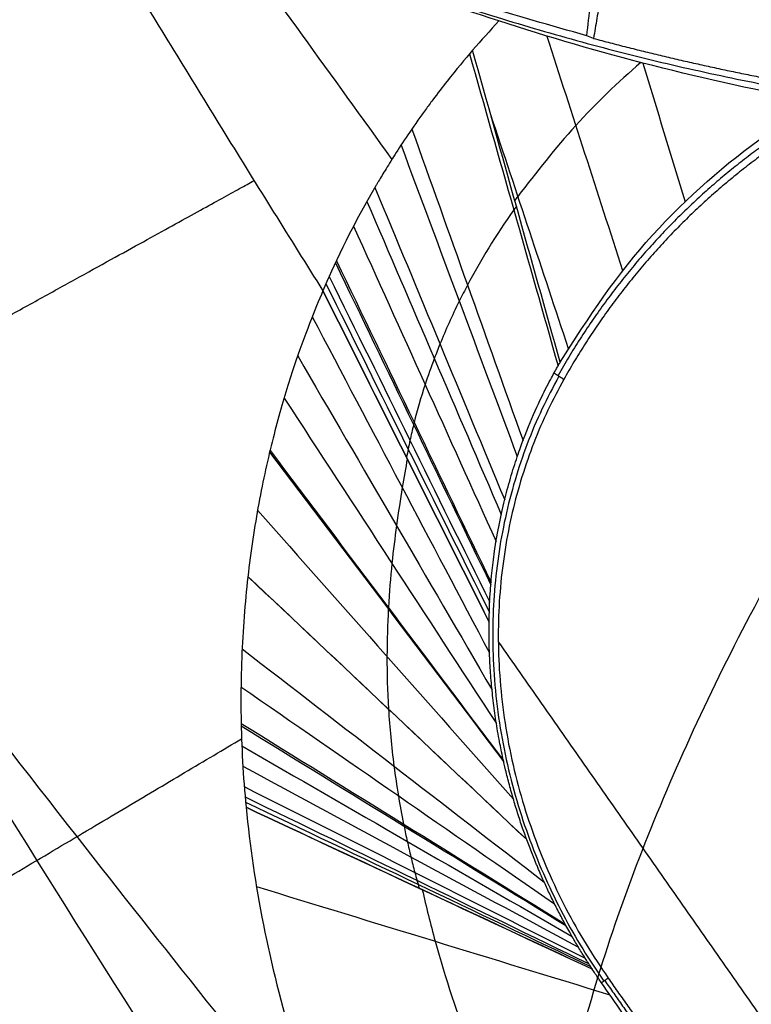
# Model space of a CAD drawing. Header units: millimetres. Extents: x -1437 to 1444, y -1373 to 1332.
# Tile 586 of 656: x 763.48 to 765.08, y -357.15 to -355.01. Entities that reach past the tile are written whole.
import ezdxf

# ---------------------------------------------------------------- set-up
doc = ezdxf.new("R2010")
doc.units = ezdxf.units.MM
doc.layers.add('Default', color=7, linetype='Continuous', true_color=0x000000)

msp = doc.modelspace()

# ---------------------------------------------------------------- linework, layer by layer
at = {"layer": 'Default'}
for points, knots in [([(131.752, -2.2181, 715.1901), (131.7517, -2.2179, 712.0217), (132.022, -2.4151, 705.5161), (133.7001, -3.6393, 692.809), (137.9963, -6.7731, 677.4505), (146.2519, -12.795, 660.6265), (157.2968, -20.8511, 645.2932), (170.8561, -30.7408, 631.3411), (186.7039, -42.2991, 618.6587), (204.6323, -55.3743, 607.16), (224.4336, -69.8145, 596.7784), (245.9043, -85.4713, 587.4554), (268.8334, -102.1906, 579.1409), (293.0115, -119.8194, 571.7862), (318.223, -138.2002, 565.3459), (344.2554, -157.178, 559.7729), (380.2611, -183.4241, 553.3558), (425.9847, -216.7486, 547.3695), (480.2545, -256.2915, 543.0033), (547.968, -305.6125, 540.405), (611.7843, -352.0651, 541.6878), (671.4556, -395.4545, 546.8357), (711.441, -424.5039, 552.0964), (748.0276, -451.0545, 558.6851), (781.0755, -475.0028, 566.4056), (810.4529, -496.251, 575.0611), (832.4925, -512.151, 583.1547), (848.1427, -523.4096, 590.0146), (861.3452, -532.8853, 596.5221), (875.5457, -543.036, 604.8247), (889.7822, -553.1371, 615.5394), (900.8053, -560.8785, 626.3938), (909.0506, -566.5833, 637.2926), (914.8769, -570.5206, 648.0768), (918.6306, -572.9537, 658.4703), (920.7605, -574.2222, 668.1608), (921.6155, -574.627, 675.6584), (921.9574, -574.7168, 681.2147), (922.1467, -574.705, 686.4964), (922.3051, -574.6423, 693.0818), (922.4649, -574.5966, 699.2137), (922.584, -574.5516, 703.5191), (922.7022, -574.5034, 707.2405), (922.837, -574.4411, 710.8036), (923.0873, -574.3032, 714.1149), (923.339, -574.1579, 716.2678), (923.7024, -573.9419, 717.9288), (924.2038, -573.643, 719.1767), (924.5986, -573.4137, 719.9309), (925.0383, -573.1705, 720.5929), (925.6036, -572.8815, 721.2798), (926.1822, -572.6278, 721.8002), (926.6846, -572.4919, 722.1163), (926.9332, -572.4692, 722.2286), (927.0059, -572.4973, 722.2396), (926.9497, -572.4578, 722.2391), (926.9727, -572.4738, 722.2408), (927.0327, -572.7886, 722.0763), (926.9872, -573.4904, 721.497), (926.803, -574.445, 720.267), (926.6141, -575.1865, 718.7411), (926.466, -575.7394, 717.0546), (926.3677, -576.1063, 715.1537), (926.2953, -576.3768, 711.6194), (926.2409, -576.5798, 705.6819), (926.1974, -576.7421, 695.5305), (926.1537, -576.9054, 669.6116), (926.1429, -576.9459, 619.8719), (926.1432, -576.9446, 575.4228), (926.1432, -576.9447, 548.6144)], [0, 0, 0, 0, 9.388442, 19.255122, 38.035744, 57.178432, 77.316807, 98.865398, 122.0388, 146.915987, 173.465741, 201.596645, 231.161304, 261.987256, 293.872014, 326.602232, 359.947794, 428.78614, 497.107436, 561.656634, 680.049679, 733.639593, 783.331634, 829.000453, 870.519221, 907.763266, 940.61609, 955.363367, 968.98038, 992.934084, 1013.030377, 1029.918731, 1044.236716, 1056.788376, 1067.8087, 1077.492049, 1086.225566, 1090.125842, 1094.026118, 1101.968394, 1109.91067, 1112.415568, 1114.920465, 1121.129792, 1123.174, 1125.218209, 1128.030751, 1129.176917, 1130.323084, 1131.30349, 1132.283896, 1133.855098, 1134.468084, 1134.964816, 1135.358592, 1135.705934, 1136.102035, 1136.607468, 1138.013638, 1139.970894, 1142.52016, 1144.044663, 1146.007876, 1149.328219, 1154.965424, 1163.98896, 1179.845509, 1232.782355, 1313.202701, 1313.202701, 1313.202701, 1313.202701]), ([(129.752, -4.2181, 715.1901), (129.7517, -4.2179, 712.0068), (130.0233, -4.416, 705.4696), (131.7099, -5.6463, 692.6978), (136.0282, -8.7964, 677.261), (144.3213, -14.8455, 660.3623), (155.4058, -22.9305, 644.9752), (169.0017, -32.8468, 630.9862), (184.8811, -44.4282, 618.2788), (202.8365, -57.523, 606.763), (222.6605, -71.9798, 596.3698), (244.1503, -87.6505, 587.0385), (267.0957, -104.3816, 578.7182), (291.2877, -122.0204, 571.3593), (316.5113, -140.41, 564.9159), (342.5542, -159.3954, 559.3406), (378.5725, -185.6505, 552.9213), (424.3092, -218.9845, 546.9333), (478.5923, -258.537, 542.5661), (546.3211, -307.8689, 539.9672), (610.1537, -354.3333, 541.2503), (669.8433, -397.736, 546.3997), (709.8429, -426.7955, 551.6622), (746.4448, -453.3571, 558.2537), (779.5098, -477.3177, 565.9781), (808.9067, -498.58, 574.6393), (830.9662, -514.4943, 582.7401), (846.6357, -525.7667, 589.6083), (859.8586, -535.2571, 596.1259), (874.088, -545.4284, 604.4449), (888.3658, -555.5588, 615.1901), (899.4341, -563.332, 626.088), (907.725, -569.0684, 637.0458), (913.5912, -573.0326, 647.9027), (917.3731, -575.484, 658.3742), (919.5183, -576.7616, 668.135), (920.3782, -577.1685, 675.6777), (920.7214, -577.2587, 681.2576), (920.9112, -577.2469, 686.5536), (921.0693, -577.1842, 693.1316), (921.2292, -577.1384, 699.2676), (921.3486, -577.0934, 703.5835), (921.4677, -577.0448, 707.3255), (921.6026, -576.9826, 710.9179), (921.8625, -576.8395, 714.3607), (922.1303, -576.6851, 716.6747), (922.5602, -576.4296, 718.6829), (923.2041, -576.0457, 720.2909), (923.7032, -575.7558, 721.2425), (924.2558, -575.4505, 722.0738), (924.9503, -575.0946, 722.9189), (925.6489, -574.7915, 723.5398), (926.1613, -574.6575, 723.8578), (926.3205, -574.6465, 723.9221), (925.9874, -574.682, 723.783), (925.1644, -574.0557, 723.8002), (925.1217, -573.7509, 723.9491), (925.1775, -574.0289, 723.8155), (925.1281, -574.9232, 723.0853), (924.8935, -576.1174, 721.5401), (924.6654, -577.0155, 719.6802), (924.4921, -577.6617, 717.716), (924.3734, -578.1051, 715.3978), (924.301, -578.3754, 711.7364), (924.2455, -578.5828, 705.7337), (924.2021, -578.7447, 695.5537), (924.1583, -578.9083, 669.6147), (924.1475, -578.9487, 619.8727), (924.1478, -578.9474, 575.4227), (924.1478, -578.9474, 548.6144)], [0, 0, 0, 0, 9.388442, 19.255122, 38.035744, 57.178432, 77.316807, 98.865398, 122.0388, 146.915987, 173.465741, 201.596645, 231.161304, 261.987256, 293.872014, 326.602232, 359.947794, 428.78614, 497.107436, 561.656634, 680.049679, 733.639593, 783.331634, 829.000453, 870.519221, 907.763266, 940.61609, 955.363367, 968.98038, 992.934084, 1013.030377, 1029.918731, 1044.236716, 1056.788376, 1067.8087, 1077.492049, 1086.225566, 1090.125842, 1094.026118, 1101.968394, 1109.91067, 1112.415568, 1114.920465, 1121.129792, 1123.174, 1125.218209, 1128.030751, 1129.176917, 1130.323084, 1131.30349, 1132.283896, 1133.855098, 1134.468084, 1134.964816, 1135.358592, 1135.705934, 1136.102035, 1136.607468, 1138.013638, 1139.970894, 1142.52016, 1144.044663, 1146.007876, 1149.328219, 1154.965424, 1163.98896, 1179.845509, 1232.782355, 1313.202701, 1313.202701, 1313.202701, 1313.202701]), ([(133.752, -4.2181, 715.1901), (133.7517, -4.2179, 712.1168), (134.0138, -4.4091, 705.8137), (135.638, -5.5939, 693.5195), (139.7923, -8.6243, 678.6619), (147.8085, -14.4715, 662.3156), (158.6007, -22.3433, 647.3255), (171.9266, -32.0628, 633.6089), (187.5714, -43.4731, 621.0861), (205.328, -56.4229, 609.696), (224.9847, -70.7577, 599.3894), (246.3335, -86.3257, 590.1187), (269.1593, -102.9696, 581.8413), (293.2489, -120.5338, 574.5133), (318.3839, -138.859, 568.0923), (344.3495, -157.7881, 562.5335), (380.2757, -183.9761, 556.1305), (425.9165, -217.2403, 550.1547), (480.1043, -256.7235, 545.795), (547.7237, -305.9759, 543.2003), (611.4403, -352.356, 544.4815), (671.0023, -395.6659, 549.6202), (710.9041, -424.6545, 554.87), (747.4012, -451.1402, 561.4427), (780.351, -475.0174, 569.1407), (809.6179, -496.1856, 577.764), (831.5461, -512.0053, 585.8176), (847.0905, -523.1877, 592.6314), (860.181, -532.5831, 599.0839), (874.2246, -542.6215, 607.2968), (888.235, -552.5621, 617.8452), (899.0104, -560.1294, 628.4613), (907.0061, -565.6613, 639.0367), (912.6129, -569.45, 649.4206), (916.2104, -571.7818, 659.3836), (918.2554, -573, 668.6828), (919.0829, -573.392, 675.9253), (919.4166, -573.4799, 681.3443), (919.603, -573.4685, 686.5379), (919.7621, -573.4057, 693.143), (919.9216, -573.36, 699.2672), (920.041, -573.315, 703.5795), (920.1596, -573.2666, 707.3121), (920.2945, -573.2043, 710.8919), (920.5506, -573.0632, 714.2845), (920.8126, -572.9121, 716.5396), (921.2181, -572.6711, 718.4226), (921.8152, -572.3151, 719.9137), (922.2928, -572.0379, 720.826), (922.8368, -571.7361, 721.6487), (923.573, -571.3626, 722.5387), (924.3585, -571.0072, 723.2678), (925.3236, -570.7359, 723.8872), (926.0718, -570.6464, 724.2501), (927.2145, -570.729, 724.6187), (928.6632, -571.8331, 724.5888), (929.0394, -572.8784, 724.1758), (929.1956, -573.9405, 723.5651), (929.092, -575.0302, 722.613), (928.8635, -576.2355, 721.0449), (928.6454, -577.08, 719.2847), (928.483, -577.6889, 717.4337), (928.373, -578.0992, 715.2942), (928.3006, -578.3698, 711.6865), (928.2455, -578.5752, 705.7117), (928.2021, -578.7373, 695.5438), (928.1583, -578.9008, 669.6134), (928.1475, -578.9413, 619.8724), (928.1478, -578.94, 575.4227), (928.1478, -578.94, 548.6144)], [0, 0, 0, 0, 9.388442, 19.255122, 38.035744, 57.178432, 77.316807, 98.865398, 122.0388, 146.915987, 173.465741, 201.596645, 231.161304, 261.987256, 293.872014, 326.602232, 359.947794, 428.78614, 497.107436, 561.656634, 680.049679, 733.639593, 783.331634, 829.000453, 870.519221, 907.763266, 940.61609, 955.363367, 968.98038, 992.934084, 1013.030377, 1029.918731, 1044.236716, 1056.788376, 1067.8087, 1077.492049, 1086.225566, 1090.125842, 1094.026118, 1101.968394, 1109.91067, 1112.415568, 1114.920465, 1121.129792, 1123.174, 1125.218209, 1128.030751, 1129.176917, 1130.323084, 1131.30349, 1132.283896, 1133.855098, 1134.468084, 1134.964816, 1135.358592, 1135.705934, 1136.102035, 1136.607468, 1138.013638, 1139.970894, 1142.52016, 1144.044663, 1146.007876, 1149.328219, 1154.965424, 1163.98896, 1179.845509, 1232.782355, 1313.202701, 1313.202701, 1313.202701, 1313.202701]), ([(131.752, -6.2181, 715.1901), (131.7517, -6.2179, 712.1019), (132.0151, -6.4101, 705.7671), (133.6477, -7.601, 693.4084), (137.8242, -10.6476, 678.4724), (145.8779, -16.5221, 662.0513), (156.7096, -24.4228, 647.0075), (170.0721, -34.1689, 633.254), (185.7487, -45.6024, 620.7062), (203.5322, -58.5719, 609.2991), (223.2116, -72.9232, 598.9807), (244.5796, -88.5051, 589.7018), (267.4216, -105.1609, 581.4186), (291.5251, -122.7353, 574.0863), (316.6722, -141.0692, 567.6624), (342.6483, -160.006, 562.1013), (378.5871, -186.2032, 555.696), (424.2411, -219.477, 549.7186), (478.4421, -258.9698, 545.3579), (546.0767, -308.2333, 542.7625), (609.8097, -354.6254, 544.044), (669.39, -397.9486, 549.1842), (709.306, -426.9475, 554.4358), (745.8184, -453.4443, 561.0113), (778.7853, -477.3338, 568.7132), (808.0717, -498.5162, 577.3422), (830.0199, -514.3503, 585.403), (845.5835, -525.5465, 592.2251), (858.6945, -534.9566, 598.6877), (872.7668, -545.0156, 606.917), (886.8186, -554.9855, 617.4959), (897.6393, -562.5847, 628.1555), (905.6804, -568.1481, 638.7898), (911.3271, -571.9638, 649.2466), (914.9529, -574.3139, 659.2875), (917.0132, -575.5411, 668.657), (917.8455, -575.9354, 675.9447), (918.1806, -576.0236, 681.3872), (918.3675, -576.0121, 686.5951), (918.5263, -575.9494, 693.1928), (918.686, -575.9037, 699.3212), (918.8056, -575.8586, 703.644), (918.9252, -575.8097, 707.3971), (919.0601, -575.7477, 711.0063), (919.3258, -575.6013, 714.5302), (919.6039, -575.441, 716.9465), (920.0759, -575.1606, 719.1768), (920.8154, -574.7197, 721.0279), (921.3974, -574.3818, 722.1377), (922.0543, -574.0179, 723.1295), (922.9197, -573.5775, 724.1778), (923.8253, -573.1727, 725.0074), (924.8003, -572.9033, 725.6287), (925.4591, -572.8255, 725.9437), (926.196, -572.9154, 726.162), (926.8779, -573.4327, 726.1499), (927.1884, -574.1573, 725.8841), (927.3403, -575.1826, 725.3043), (927.2328, -576.4648, 724.2013), (926.9541, -577.9096, 722.318), (926.6967, -578.9108, 720.2239), (926.5091, -579.613, 718.0951), (926.3786, -580.0999, 715.5383), (926.3063, -580.3702, 711.8035), (926.2501, -580.5801, 705.7635), (926.2068, -580.7417, 695.567), (926.1629, -580.9055, 669.6165), (926.1521, -580.9459, 619.8731), (926.1525, -580.9446, 575.4226), (926.1524, -580.9446, 548.6144)], [0, 0, 0, 0, 9.388442, 19.255122, 38.035744, 57.178432, 77.316807, 98.865398, 122.0388, 146.915987, 173.465741, 201.596645, 231.161304, 261.987256, 293.872014, 326.602232, 359.947794, 428.78614, 497.107436, 561.656634, 680.049679, 733.639593, 783.331634, 829.000453, 870.519221, 907.763266, 940.61609, 955.363367, 968.98038, 992.934084, 1013.030377, 1029.918731, 1044.236716, 1056.788376, 1067.8087, 1077.492049, 1086.225566, 1090.125842, 1094.026118, 1101.968394, 1109.91067, 1112.415568, 1114.920465, 1121.129792, 1123.174, 1125.218209, 1128.030751, 1129.176917, 1130.323084, 1131.30349, 1132.283896, 1133.855098, 1134.468084, 1134.964816, 1135.358592, 1135.705934, 1136.102035, 1136.607468, 1138.013638, 1139.970894, 1142.52016, 1144.044663, 1146.007876, 1149.328219, 1154.965424, 1163.98896, 1179.845509, 1232.782355, 1313.202701, 1313.202701, 1313.202701, 1313.202701]), ([(668.0384, -210.3262, 12.4245), (678.1679, -203.2335, 12.4245), (688.6385, -196.6586, 11.9262), (704.8616, -187.5807, 10.4373), (710.3556, -184.6857, 9.8176), (718.7277, -180.5419, 8.7048), (721.5403, -179.1938, 8.3033), (725.7922, -177.2217, 7.6557), (727.9264, -176.2482, 7.3205), (730.4309, -175.1344, 6.9096), (731.6868, -174.5831, 6.6992), (732.3156, -174.3088, 6.5928), (732.5853, -174.1915, 6.5469), (732.7652, -174.1134, 6.5163), (732.8567, -174.0737, 6.5007), (744.2612, -169.1313, 4.551), (755.7562, -164.8173, 2.1802), (773.2892, -159.2635, -2.0008), (779.182, -157.5651, -3.4985), (788.0974, -155.2518, -5.8958), (791.0819, -154.5198, -6.7201), (795.578, -153.481, -7.9934), (797.831, -152.9763, -8.6393), (800.4681, -152.4137, -9.4089), (801.6002, -152.1781, -9.7421), (802.3553, -152.0223, -9.965), (802.7346, -151.9448, -10.0773), (809.1342, -150.6471, -11.9772), (815.2082, -149.5872, -13.862), (824.3996, -148.2455, -16.8272), (827.4768, -147.8395, -17.8386), (832.1132, -147.2934, -19.389), (834.4365, -147.036, -20.1726), (837.1562, -146.7633, -21.1011), (838.5183, -146.6339, -21.569), (839.1999, -146.5709, -21.8038), (839.5409, -146.5398, -21.9214), (839.6871, -146.5266, -21.9718), (839.7845, -146.5178, -22.0055), (839.8317, -146.5136, -22.0218), (846.3113, -145.9319, -24.2603), (852.7585, -145.5384, -26.5585), (862.4598, -145.2293, -30.1115), (865.6987, -145.1731, -31.3134), (870.5652, -145.1598, -33.1414), (873.0004, -145.1709, -34.0616), (875.8452, -145.2151, -35.1459), (877.2686, -145.245, -35.6906), (877.9805, -145.2619, -35.9636), (878.3365, -145.2708, -36.1003), (878.4891, -145.2747, -36.1589), (878.5908, -145.2774, -36.198), (878.6398, -145.2787, -36.2168), (892.1959, -145.6377, -41.4263), (905.6845, -146.7692, -46.8195), (925.9185, -149.6605, -55.1118), (932.6634, -150.8232, -57.9094), (942.7831, -152.8691, -62.1406), (946.1568, -153.6013, -63.5568), (951.2182, -154.7754, -65.6877), (953.7491, -155.3814, -66.7547), (956.7022, -156.1216, -68.0021), (958.1789, -156.5, -68.6263), (958.9173, -156.6913, -68.9385), (959.2337, -156.7737, -69.0723), (959.4447, -156.8288, -69.1616), (959.5486, -156.8559, -69.2055), (973.3659, -160.4744, -75.0503), (986.8785, -164.8371, -80.8057), (1001.8557, -170.6111, -87.1356), (1003.7243, -171.3464, -87.9245), (1005.589, -172.0969, -88.7107), (1005.8997, -172.2223, -88.8416), (1006.0089, -172.2664, -88.8877), (1006.226, -172.3542, -88.9791), (1006.7684, -172.5738, -89.2077), (1008.1777, -173.1479, -89.8012), (1012.9385, -175.1153, -91.8031), (1020.6789, -178.4667, -95.0404), (1027.4876, -181.6323, -97.8576), (1032.5669, -184.076, -99.9455), (1035.0997, -185.3153, -100.9832), (1038.0427, -186.7914, -102.1825), (1039.5112, -187.537, -102.7792), (1040.2447, -187.9117, -103.0768), (1040.6113, -188.0995, -103.2254), (1040.7945, -188.1935, -103.2997), (1040.873, -188.2339, -103.3315), (1040.9254, -188.2608, -103.3527), (1040.9531, -188.275, -103.3639), (1047.2864, -191.5299, -105.9299), (1053.5807, -194.9723, -108.4453), (1062.9996, -200.4348, -112.1345), (1066.1356, -202.3055, -113.3504), (1070.8341, -205.1867, -115.151), (1073.1821, -206.646, -116.0455), (1075.919, -208.3814, -117.0784), (1077.2868, -209.2573, -117.5921), (1077.9706, -209.6973, -117.8482), (1078.3125, -209.9179, -117.9761), (1078.4834, -210.0283, -118.04), (1078.5567, -210.0756, -118.0674), (1078.6055, -210.1072, -118.0857), (1078.6314, -210.1239, -118.0953), (1084.5257, -213.9354, -120.2978), (1090.344, -217.8822, -122.4158), (1098.9916, -224.0275, -125.4684), (1103.2954, -227.1563, -126.9636), (1108.2815, -230.905, -128.6512), (1110.7658, -232.8039, -129.4804), (1112.0058, -233.7595, -129.8914), (1112.5367, -234.1703, -130.0667), (1112.8906, -234.4445, -130.1835), (1113.0685, -234.5826, -130.2421), (1124.4928, -243.4591, -134.0012), (1135.495, -252.7494, -137.3314), (1151.623, -267.502, -141.6971), (1156.9364, -272.5557, -143.0474), (1164.8116, -280.3391, -144.906), (1168.7255, -284.2815, -145.7936), (1173.25, -288.9693, -146.7541), (1175.5018, -291.3353, -147.2153), (1176.625, -292.5238, -147.4412), (1177.1059, -293.0344, -147.5369), (1177.4263, -293.375, -147.6005), (1177.5883, -293.5474, -147.6326), (1198.0036, -315.2991, -151.6587), (1216.8323, -338.5159, -153.7301), (1234.1646, -363.269, -153.7301)], [0, 0, 0, 0, 36.313631, 36.313631, 54.470446, 54.470446, 63.548854, 63.548854, 68.088058, 70.35766, 71.492461, 72.059861, 72.343561, 72.343561, 72.627262, 72.627262, 108.940892, 108.940892, 127.097708, 127.097708, 136.176115, 136.176115, 140.715319, 142.984921, 144.119722, 144.119722, 145.254523, 145.254523, 163.411339, 163.411339, 172.489746, 172.489746, 177.02895, 179.298552, 180.433353, 181.000753, 181.284454, 181.426304, 181.426304, 181.568154, 181.568154, 199.724969, 199.724969, 208.803377, 208.803377, 213.342581, 215.612183, 216.746984, 217.314384, 217.598084, 217.739935, 217.739935, 217.881785, 217.881785, 254.195415, 254.195415, 272.352231, 272.352231, 281.430639, 281.430639, 285.969842, 288.239444, 289.374245, 289.941646, 290.225346, 290.225346, 290.509046, 290.509046, 326.822677, 326.822677, 331.361881, 331.929281, 331.929281, 332.212982, 332.212982, 332.496682, 333.631483, 335.901085, 344.979492, 354.0579, 354.0579, 358.597104, 360.866706, 362.001507, 362.568907, 362.852608, 362.994458, 363.065383, 363.065383, 363.136308, 363.136308, 381.293123, 381.293123, 390.371531, 390.371531, 394.910735, 397.180337, 398.315138, 398.882538, 399.166238, 399.308088, 399.379014, 399.379014, 399.449939, 399.449939, 417.606754, 417.606754, 426.685162, 431.224365, 433.493967, 434.628768, 435.196169, 435.196169, 435.763569, 435.763569, 472.0772, 472.0772, 490.234016, 490.234016, 499.312423, 503.851627, 506.121229, 507.25603, 507.82343, 507.82343, 508.390831, 508.390831, 581.018092, 581.018092, 581.018092, 581.018092]), ([(668.7175, -211.296, 12.0091), (678.3744, -204.5342, 12.0091), (688.3599, -198.2367, 11.5498), (703.7858, -189.519, 10.1939), (709.0024, -186.7344, 9.6308), (716.9337, -182.7435, 8.6221), (720.926, -180.7945, 8.0768), (725.6291, -178.6028, 7.3694), (727.9918, -177.5276, 6.998), (729.176, -176.9952, 6.8079), (729.7687, -176.7303, 6.7117), (730.0653, -176.5981, 6.6634), (730.1924, -176.5416, 6.6426), (730.2772, -176.5039, 6.6287), (730.3182, -176.4857, 6.622), (741.5579, -171.4929, 4.7799), (752.9241, -167.1109, 2.5065), (770.1882, -161.4534, -1.495), (775.9788, -159.7201, -2.9275), (784.7142, -157.3519, -5.216), (787.6342, -156.6012, -6.0022), (792.0262, -155.5333, -7.2154), (794.2252, -155.014, -7.8305), (796.7957, -154.4337, -8.5628), (798.0822, -154.1499, -8.9326), (798.7258, -154.0096, -9.1184), (799.0477, -153.9399, -9.2115), (799.1856, -153.9101, -9.2514), (799.2776, -153.8902, -9.2781), (799.3217, -153.8807, -9.2909), (811.6421, -151.2273, -12.8632), (824.0288, -149.2749, -16.8014), (842.7574, -147.3984, -23.1819), (849.0253, -146.9481, -25.3869), (858.463, -146.5364, -28.7975), (861.615, -146.4431, -29.9516), (866.3517, -146.3694, -31.707), (868.7222, -146.349, -32.5907), (871.4917, -146.3541, -33.6319), (872.8774, -146.3639, -34.1551), (873.5705, -146.3707, -34.4173), (873.9171, -146.3745, -34.5485), (874.0656, -146.3762, -34.6048), (874.1647, -146.3774, -34.6423), (874.2118, -146.3779, -34.6602), (887.5455, -146.5419, -39.7144), (900.8066, -147.4748, -44.9672), (920.671, -150.0259, -53.039), (927.2881, -151.0682, -55.7619), (937.2081, -152.9186, -59.8798), (940.5139, -153.5833, -61.2581), (945.4714, -154.6519, -63.3321), (947.9498, -155.204, -64.3708), (950.8409, -155.8796, -65.5851), (952.2863, -156.2252, -66.1929), (953.009, -156.3999, -66.4969), (953.3703, -156.4878, -66.649), (953.5252, -156.5255, -66.7141), (953.6284, -156.5507, -66.7576), (953.6778, -156.5628, -66.7784), (967.5112, -159.9453, -72.6008), (981.038, -164.08, -78.3571), (1000.9917, -171.4004, -86.7839), (1007.5871, -174.0267, -89.5587), (1017.4034, -178.2406, -93.6546), (1020.6626, -179.691, -95.0089), (1025.5331, -181.9347, -97.0222), (1027.9637, -183.0735, -98.0242), (1030.7915, -184.4319, -99.185), (1032.2034, -185.1184, -99.7633), (1032.9089, -185.4636, -100.0519), (1033.2112, -185.6119, -100.1755), (1033.4127, -185.7108, -100.2578), (1033.5117, -185.7595, -100.2983), (1046.7257, -192.263, -105.6974), (1059.49, -199.3845, -110.7727), (1078.174, -211.0281, -117.8596), (1084.3249, -215.0696, -120.1345), (1093.4421, -221.3678, -123.4054), (1096.463, -223.5064, -124.4722), (1100.9678, -226.7729, -126.0359), (1103.2135, -228.4207, -126.8087), (1105.4495, -230.0903, -127.5676), (1106.938, -231.2083, -128.0704), (1107.6795, -231.7684, -128.3197), (1120.3227, -241.374, -132.5499), (1131.8439, -250.9477, -136.0982), (1148.6023, -266.0772, -140.7133), (1154.1011, -271.2485, -142.134), (1162.2227, -279.1948, -144.0833), (1164.9088, -281.8751, -144.7027), (1168.9068, -285.9425, -145.5859), (1170.898, -287.988, -146.016), (1172.8776, -290.051, -146.4288), (1174.1947, -291.4303, -146.7001), (1174.8536, -292.1236, -146.8341), (1185.9782, -303.8841, -149.0689), (1196.0248, -315.3433, -150.6587), (1215.2981, -339.0231, -152.7816), (1224.5248, -351.2438, -153.3147), (1233.3462, -363.842, -153.3147)], [0, 0, 0, 0, 36.205898, 36.205898, 54.308847, 54.308847, 63.360322, 67.886059, 70.148928, 71.280362, 71.846079, 72.128938, 72.270367, 72.270367, 72.411796, 72.411796, 108.617695, 108.617695, 126.720644, 126.720644, 135.772118, 135.772118, 140.297856, 142.560724, 143.692159, 144.257876, 144.540734, 144.682164, 144.682164, 144.823593, 144.823593, 181.029491, 181.029491, 199.13244, 199.13244, 208.183915, 208.183915, 212.709652, 214.972521, 216.103955, 216.669672, 216.952531, 217.09396, 217.09396, 217.235389, 217.235389, 253.441287, 253.441287, 271.544237, 271.544237, 280.595711, 280.595711, 285.121448, 287.384317, 288.515751, 289.081469, 289.364327, 289.505756, 289.505756, 289.647186, 289.647186, 325.853084, 325.853084, 343.956033, 343.956033, 353.007508, 353.007508, 357.533245, 359.796113, 360.927548, 361.493265, 361.776124, 361.776124, 362.058982, 362.058982, 398.26488, 398.26488, 416.367829, 416.367829, 425.419304, 425.419304, 429.945041, 432.20791, 432.20791, 434.470779, 434.470779, 470.676677, 470.676677, 488.779626, 488.779626, 497.8311, 497.8311, 502.356838, 504.619706, 504.619706, 506.882575, 506.882575, 543.088473, 543.088473, 579.294371, 579.294371, 579.294371, 579.294371]), ([(668.0384, -210.3262, 12.4245), (680.2188, -227.7215, -4.5954), (717.4311, -280.8663, -51.4622), (803.0397, -403.128, -128.8702), (878.9976, -511.6072, -153.7301), (926.1478, -578.9446, -153.7301)], [2.41548, 2.41548, 2.41548, 2.41548, 70.396144, 198.636056, 404.995527, 404.995527, 404.995527, 404.995527]), ([(668.7175, -211.296, 12.0091), (680.7353, -228.4592, -4.7329), (717.7646, -281.3426, -51.2952), (803.1186, -403.2407, -128.4721), (879.0272, -511.6495, -153.3147), (926.1478, -578.9446, -153.3147)], [2.408267, 2.408267, 2.408267, 2.408267, 69.367076, 197.537893, 403.786179, 403.786179, 403.786179, 403.786179]), ([(758.9241, -346.3264, 20.2075), (758.9321, -346.3679, 20.2109), (758.9755, -346.5891, 20.2291), (759.0634, -346.99, 20.2626), (759.1998, -347.5293, 20.3088), (759.3539, -348.0726, 20.3562), (759.5277, -348.6293, 20.4057), (759.7264, -349.2144, 20.4586), (759.9576, -349.8445, 20.5166), (760.2297, -350.5342, 20.5812), (760.5513, -351.2936, 20.6537), (760.9297, -352.1285, 20.735), (761.3711, -353.0394, 20.8254), (761.8779, -354.0196, 20.9248), (762.4466, -355.0525, 21.0317), (763.0673, -356.1135, 21.144), (763.7193, -357.1657, 21.2577), (764.3899, -358.1914, 21.371), (764.8465, -358.8556, 21.4458), (765.0775, -359.1834, 21.4832)], [0, 0, 0, 0, 0.108432, 0.577428, 1.046855, 1.518807, 2.001869, 2.511483, 3.064341, 3.674743, 4.35318, 5.106417, 5.938272, 6.846286, 7.818166, 8.83086, 9.85721, 10.847205, 11.828004, 11.828004, 11.828004, 11.828004]), ([(757.8255, -346.5684, 18.3678), (757.8939, -346.7952, 18.3678), (758.0532, -347.2835, 18.3697), (758.3274, -348.0164, 18.3786), (758.6429, -348.7681, 18.3945), (758.979, -349.5018, 18.4162), (759.3343, -350.2213, 18.4432), (759.7067, -350.9283, 18.4754), (760.0946, -351.6234, 18.5125), (760.4968, -352.3072, 18.5544), (760.9142, -352.9837, 18.6012), (761.3542, -353.6651, 18.6539), (761.8315, -354.3744, 18.7142), (762.3657, -355.1367, 18.7852), (762.9615, -355.9511, 18.8684), (763.5721, -356.7493, 18.958), (763.9841, -357.2664, 19.0213), (764.175, -357.5016, 19.0512)], [3.329329, 3.329329, 3.329329, 3.329329, 3.960576, 4.704382, 5.441563, 6.177771, 6.913975, 7.65011, 8.386977, 9.123641, 9.860148, 10.60827, 11.397457, 12.264098, 13.23376, 14.253221, 15.118064, 15.118064, 15.118064, 15.118064]), ([(764.6613, -359.4749, 20.2277), (764.4079, -359.1556, 20.2018), (763.9061, -358.5069, 20.1513), (763.1664, -357.4992, 20.0799), (762.4444, -356.459, 20.0132), (761.7539, -355.4034, 19.9527), (761.1183, -354.3689, 19.9001), (760.549, -353.3807, 19.8559), (760.0507, -352.456, 19.8198), (759.621, -351.6027, 19.7911), (759.2539, -350.8212, 19.7687), (758.9412, -350.1065, 19.7514), (758.6741, -349.4488, 19.7382), (758.4429, -348.8337, 19.7283), (758.2393, -348.2439, 19.7211), (758.0574, -347.6634, 19.7161), (757.9069, -347.1252, 19.7135), (757.8213, -346.7778, 19.7129), (757.7862, -346.6254, 19.7129)], [0.130697, 0.130697, 0.130697, 0.130697, 1.20398, 2.287327, 3.410457, 4.518642, 5.582165, 6.5758, 7.486095, 8.310358, 9.052769, 9.720728, 10.325718, 10.883385, 11.411998, 11.928452, 12.442144, 12.840232, 12.840232, 12.840232, 12.840232]), ([(764.5277, -355.0122, 22.5333), (764.3235, -354.9474, 22.2102), (764.1353, -354.8747, 21.8837), (763.7925, -354.7239, 21.2275), (763.6445, -354.6488, 20.9104), (763.5184, -354.5797, 20.6041)], [0, 0, 0, 0, 0.91573, 0.91573, 1.831459, 1.831459, 1.831459, 1.831459]), ([(764.4702, -355.076, 22.3804), (764.4535, -355.0954, 22.3336), (764.4347, -355.118, 22.2787), (764.4045, -355.1563, 22.1837), (764.3942, -355.1699, 22.1499), (764.3782, -355.1912, 22.096), (764.3702, -355.2021, 22.0682), (764.362, -355.2133, 22.0392), (764.3566, -355.2209, 22.0196), (764.3543, -355.2242, 22.0112), (764.3259, -355.2645, 21.9066), (764.3068, -355.2939, 21.8267), (764.2846, -355.3293, 21.7282), (764.2783, -355.3397, 21.6989), (764.2702, -355.3532, 21.6603), (764.2665, -355.3594, 21.6424), (764.2627, -355.3657, 21.6239), (764.2613, -355.3683, 21.6164), (764.2603, -355.3699, 21.6116), (764.2603, -355.3699, 21.6117), (764.1991, -355.4746, 21.3039), (764.1661, -355.5488, 21.0304), (764.144, -355.6003, 20.7949)], [0, 0, 0, 0, 0.176786, 0.176786, 0.265179, 0.265179, 0.309375, 0.331474, 0.331474, 0.353572, 0.353572, 0.530358, 0.530358, 0.618751, 0.618751, 0.662947, 0.685046, 0.696095, 0.696095, 0.707144, 0.707144, 1.414288, 1.414288, 1.414288, 1.414288]), ([(764.8369, -355.1028, 23.4443), (764.7865, -355.146, 23.353), (764.69, -355.2383, 23.1626), (764.6094, -355.3422, 22.9548), (764.5686, -355.3947, 22.8498), (764.5662, -355.3978, 22.8436), (764.5638, -355.4009, 22.8374), (764.5614, -355.404, 22.8312)], [0.8768649, 0.8768649, 0.8768649, 0.8768649, 0.9389771, 1.0023817, 1.0023817, 1.0023817, 1.0061275, 1.0061275, 1.0061275, 1.0061275]), ([(764.6611, -355.7558, 23.3135), (764.7226, -355.6587, 23.4728), (764.7864, -355.562, 23.6314), (764.9378, -355.3961, 23.9226), (765.0215, -355.3229, 24.0596), (765.111, -355.2592, 24.1902)], [0, 0, 0, 0, 0.4692378, 0.4692378, 0.9384756, 0.9384756, 0.9384756, 0.9384756]), ([(764.5656, -355.4159, 22.8469), (764.5637, -355.4185, 22.8415), (764.5223, -355.4766, 22.724), (764.4799, -355.5466, 22.5824), (764.4304, -355.6434, 22.3818), (764.4065, -355.6968, 22.2687), (764.3831, -355.7567, 22.1384), (764.3626, -355.8148, 22.0088), (764.349, -355.8621, 21.8982), (764.3391, -355.9019, 21.802), (764.3346, -355.9214, 21.754), (764.3297, -355.9451, 21.694), (764.3275, -355.9573, 21.663), (764.3263, -355.9636, 21.6467)], [0.0000003, 0.0000003, 0.0000003, 0.0000003, 0.0128421, 0.28207, 0.3418948, 0.5064211, 0.5641399, 0.6709474, 0.8354737, 0.8462099, 0.9177368, 0.9588684, 1, 1, 1, 1]), ([(764.144, -355.6003, 20.7949), (764.1355, -355.6201, 20.7043), (764.1256, -355.6441, 20.6171), (764.1042, -355.6995, 20.4495), (764.0927, -355.731, 20.3692), (764.0694, -355.8009, 20.2158), (764.0575, -355.8393, 20.1427), (764.0346, -355.923, 20.0034), (764.0235, -355.9684, 19.9372), (764.0034, -356.0656, 19.812), (763.9944, -356.1175, 19.753), (763.9795, -356.2266, 19.6424), (763.9737, -356.2839, 19.5909), (763.9663, -356.4031, 19.4951), (763.9647, -356.465, 19.4509), (763.9666, -356.5926, 19.3694), (763.9701, -356.6585, 19.3321), (763.9766, -356.7257, 19.2983)], [-1.632822, -1.632822, -1.632822, -1.632822, -1.428719, -1.428719, -1.224616, -1.224616, -1.020514, -1.020514, -0.816417, -0.816417, -0.612308, -0.612308, -0.408205, -0.408205, -0.204103, -0.204103, 0, 0, 0, 0]), ([(764.5062, -356.3219, 22.487), (764.5073, -356.2575, 22.5728), (764.5113, -356.1663, 22.6932), (764.5484, -356.0237, 22.8993), (764.5534, -356.0061, 22.925), (764.5631, -355.9748, 22.9712), (764.5681, -355.9599, 22.9934), (764.5831, -355.9174, 23.0574), (764.5934, -355.892, 23.0963), (764.6223, -355.826, 23.1991), (764.6389, -355.7953, 23.2489), (764.6478, -355.7793, 23.2752)], [-0.8105713, -0.8105713, -0.8105713, -0.8105713, -0.4052857, -0.4052857, -0.3546249, -0.3546249, -0.3039642, -0.3039642, -0.2026428, -0.2026428, 0, 0, 0, 0]), ([(764.3278, -355.9664, 21.6533), (764.3278, -355.9664, 21.6533), (764.3243, -355.9859, 21.6025), (764.3164, -356.031, 21.4957), (764.3046, -356.1071, 21.3489), (764.2938, -356.1946, 21.21), (764.2886, -356.2579, 21.127), (764.2848, -356.3256, 21.0471), (764.2827, -356.3965, 20.9716), (764.2845, -356.4719, 20.9067), (764.2894, -356.5517, 20.8466), (764.2953, -356.6141, 20.8057), (764.3079, -356.6989, 20.7624), (764.316, -356.7428, 20.7439), (764.3227, -356.7761, 20.7315), (764.3277, -356.7998, 20.7233), (764.3356, -356.8336, 20.7132), (764.3427, -356.8618, 20.706), (764.3482, -356.882, 20.7019), (764.3512, -356.8932, 20.6995), (764.3532, -356.8995, 20.6987), (764.3537, -356.902, 20.698)], [0, 0, 0, 0, 0, 0.102088, 0.221021, 0.326566, 0.438805, 0.442043, 0.551044, 0.663064, 0.663283, 0.775522, 0.831642, 0.884086, 0.887761, 0.915821, 0.943881, 0.97194, 0.98597, 0.992985, 1, 1, 1, 1]), ([(764.7309, -357.0783, 22.0978), (764.7307, -357.078, 22.0976), (764.7305, -357.0777, 22.0975), (764.7303, -357.0773, 22.0972), (764.7302, -357.0773, 22.0972), (764.7301, -357.0771, 22.0971), (764.7301, -357.0771, 22.0971), (764.7301, -357.077, 22.097), (764.7301, -357.0771, 22.0971), (764.7301, -357.0772, 22.0971), (764.7302, -357.0772, 22.0971), (764.7304, -357.0775, 22.0973), (764.7305, -357.0777, 22.0974), (764.7308, -357.0781, 22.0976), (764.7309, -357.0783, 22.0978), (764.7312, -357.0787, 22.098), (764.7313, -357.0788, 22.0981), (764.7313, -357.079, 22.0982), (764.7313, -357.079, 22.0982), (764.7314, -357.079, 22.0982), (764.7314, -357.079, 22.0982), (764.7313, -357.079, 22.0982), (764.7313, -357.079, 22.0982), (764.7311, -357.0788, 22.0981), (764.731, -357.0786, 22.098), (764.7305, -357.078, 22.0976), (764.7302, -357.0776, 22.0974), (764.7299, -357.0771, 22.097), (764.7298, -357.077, 22.097), (764.7297, -357.0769, 22.0969), (764.7297, -357.0769, 22.0969), (764.7297, -357.0769, 22.0969), (764.7297, -357.077, 22.0969), (764.7299, -357.0772, 22.097), (764.7301, -357.0775, 22.0971), (764.7305, -357.0781, 22.0974), (764.7308, -357.0784, 22.0975), (764.7311, -357.0788, 22.0977), (764.7311, -357.0789, 22.0977), (764.7312, -357.079, 22.0978), (764.7313, -357.079, 22.0978), (764.7312, -357.0789, 22.0977), (764.7312, -357.0789, 22.0977), (764.7311, -357.0787, 22.0976), (764.731, -357.0786, 22.0976), (764.7308, -357.0782, 22.0974), (764.7306, -357.078, 22.0973), (764.7303, -357.0775, 22.097), (764.7302, -357.0773, 22.0969), (764.73, -357.077, 22.0969), (764.73, -357.0769, 22.0969), (764.73, -357.077, 22.097), (764.7301, -357.0771, 22.097), (764.7302, -357.0772, 22.0971), (764.7303, -357.0774, 22.0972), (764.7304, -357.0776, 22.0974), (764.7305, -357.0777, 22.0974), (764.7306, -357.0778, 22.0975), (764.7306, -357.0778, 22.0975), (764.7306, -357.0778, 22.0975), (764.7306, -357.0778, 22.0975), (764.7306, -357.0778, 22.0975), (764.7306, -357.0778, 22.0975), (764.7306, -357.0778, 22.0975), (764.7306, -357.0778, 22.0975), (764.7306, -357.0777, 22.0975), (764.7306, -357.0777, 22.0975), (764.7305, -357.0777, 22.0975), (764.7305, -357.0777, 22.0975), (764.7304, -357.0775, 22.0973), (764.7302, -357.0773, 22.0972), (764.7298, -357.0766, 22.0969), (764.7295, -357.0762, 22.0966), (764.7287, -357.075, 22.096), (764.7281, -357.0741, 22.0955), (764.7266, -357.0717, 22.0944), (764.7256, -357.0702, 22.0937), (764.7242, -357.0681, 22.0928), (764.7239, -357.0675, 22.0925), (764.7229, -357.066, 22.0918), (764.7223, -357.065, 22.0914), (764.7206, -357.0623, 22.0902), (764.7194, -357.0606, 22.0894), (764.7163, -357.0557, 22.0872), (764.7143, -357.0525, 22.0859), (764.7101, -357.0457, 22.0831), (764.7079, -357.0421, 22.0817), (764.7005, -357.0301, 22.0773), (764.696, -357.0226, 22.0749), (764.6887, -357.01, 22.0714), (764.6863, -357.0059, 22.0703), (764.6811, -356.9968, 22.0682), (764.6783, -356.9918, 22.0671), (764.6706, -356.9779, 22.0645), (764.6658, -356.9689, 22.0632), (764.6564, -356.951, 22.0614), (764.6518, -356.9421, 22.0609), (764.6429, -356.9241, 22.0606), (764.6386, -356.9152, 22.0608), (764.6301, -356.8972, 22.0619), (764.626, -356.8883, 22.0628), (764.62, -356.8748, 22.0646), (764.618, -356.8702, 22.0653), (764.6148, -356.8628, 22.0666), (764.6135, -356.8599, 22.0672), (764.6111, -356.8542, 22.0683), (764.61, -356.8514, 22.0688), (764.6067, -356.8436, 22.0705), (764.6047, -356.8386, 22.0717), (764.5987, -356.8237, 22.0755), (764.5948, -356.8138, 22.0784), (764.5875, -356.7943, 22.0848), (764.584, -356.7846, 22.0883), (764.5767, -356.7639, 22.0964), (764.573, -356.7529, 22.1011), (764.5661, -356.7313, 22.1112), (764.5629, -356.7207, 22.1165), (764.5564, -356.6989, 22.1282), (764.5533, -356.6877, 22.1344), (764.5474, -356.6657, 22.1476), (764.5447, -356.6549, 22.1544), (764.5401, -356.6356, 22.1674), (764.5381, -356.6271, 22.1734), (764.5336, -356.6065, 22.1885), (764.5312, -356.5945, 22.1976), (764.5275, -356.5751, 22.2133), (764.5261, -356.5675, 22.2196), (764.5235, -356.5524, 22.2325), (764.5223, -356.5449, 22.2391), (764.52, -356.5299, 22.2526), (764.5189, -356.5225, 22.2595), (764.5169, -356.5076, 22.2735), (764.516, -356.5003, 22.2807), (764.5142, -356.4855, 22.2953), (764.5134, -356.4782, 22.3028), (764.5119, -356.4636, 22.3179), (764.5113, -356.4564, 22.3256), (764.5094, -356.4345, 22.3492), (764.5085, -356.4202, 22.3654), (764.5074, -356.3989, 22.3902), (764.5071, -356.3918, 22.3986), (764.5066, -356.3777, 22.4157), (764.5064, -356.3707, 22.4243), (764.506, -356.3495, 22.4508), (764.506, -356.3356, 22.4688), (764.5062, -356.3219, 22.487)], [-0.7985437, -0.7985437, -0.7985437, -0.7985437, -0.7972552, -0.7972552, -0.7968566, -0.7968566, -0.7966917, -0.7966917, -0.7965787, -0.7965787, -0.7960972, -0.7960972, -0.7943861, -0.7943861, -0.7924298, -0.7924298, -0.7911691, -0.7911691, -0.7910522, -0.7910522, -0.7910115, -0.7910115, -0.7908692, -0.7908692, -0.7896732, -0.7896732, -0.7866837, -0.7866837, -0.7860265, -0.7860265, -0.7859579, -0.7859579, -0.7858654, -0.7858654, -0.7847348, -0.7847348, -0.7833525, -0.7833525, -0.7829692, -0.7829692, -0.7828798, -0.7828798, -0.7827554, -0.7827554, -0.7824984, -0.7824984, -0.7818077, -0.7818077, -0.7813001, -0.7813001, -0.7812478, -0.7812478, -0.7811705, -0.7811705, -0.7809481, -0.7809481, -0.7807941, -0.7807941, -0.7807852, -0.7807852, -0.7807736, -0.7807736, -0.7807724, -0.7807724, -0.7807699, -0.7807699, -0.780765, -0.780765, -0.7806859, -0.7806859, -0.7800254, -0.7800254, -0.7787048, -0.7787048, -0.7760244, -0.7760244, -0.7713471, -0.7713471, -0.7695494, -0.7695494, -0.766709, -0.766709, -0.7612843, -0.7612843, -0.7517823, -0.7517823, -0.7409205, -0.7409205, -0.71632, -0.71632, -0.7046405, -0.7046405, -0.6905526, -0.6905526, -0.6658402, -0.6658402, -0.641524, -0.641524, -0.6174622, -0.6174622, -0.5935934, -0.5935934, -0.5813863, -0.5813863, -0.5737194, -0.5737194, -0.5662632, -0.5662632, -0.552871, -0.552871, -0.5262452, -0.5262452, -0.4998931, -0.4998931, -0.4695289, -0.4695289, -0.4395711, -0.4395711, -0.4075381, -0.4075381, -0.3756805, -0.3756805, -0.3497963, -0.3497963, -0.3126523, -0.3126523, -0.2883908, -0.2883908, -0.2638427, -0.2638427, -0.2389814, -0.2389814, -0.2137944, -0.2137944, -0.1882735, -0.1882735, -0.1624145, -0.1624145, -0.109655, -0.109655, -0.0827666, -0.0827666, -0.0555333, -0.0555333, 0, 0, 0, 0]), ([(763.9766, -356.7257, 19.2983), (763.9926, -356.8924, 19.2144), (764.0266, -357.0684, 19.1508), (764.1349, -357.4192, 19.06), (764.2083, -357.5925, 19.0327), (764.3025, -357.7616, 19.0211)], [0, 0, 0, 0, 0.4706451, 0.4706451, 0.9412902, 0.9412902, 0.9412902, 0.9412902]), ([(764.3606, -356.9052, 20.7236), (764.369, -356.9423, 20.7133), (764.3979, -357.0587, 20.6847), (764.4506, -357.2185, 20.6607), (764.5109, -357.3589, 20.6517), (764.549, -357.4381, 20.6499), (764.5769, -357.4922, 20.6501), (764.5954, -357.5258, 20.651), (764.6036, -357.5403, 20.6516)], [0, 0, 0, 0, 0.1368281, 0.424552, 0.568414, 0.642554, 0.712276, 0.7662834, 0.7662834, 0.7662834, 0.7662834])]:
    msp.add_open_spline(points, degree=3, knots=knots, dxfattribs=at)
for points, degree in [([(131.752, -4.2181, 715.1901), (131.752, -4.2181, 590), (545.2297, -305.8452, 510), (917.3775, -576.2264, 590), (920.8605, -575.1639, 703.9613), (920.8605, -575.1639, 721.1613), (928.3563, -570.6983, 725.7113), (926.1478, -578.9446, 721.1613), (926.1478, -578.9446, 704.7613), (926.1478, -578.9446, 548.6144)], 3), ([(878.0039, -145.2625, -35.9727), (706.5452, -265.3192, -35.9727), (535.0864, -385.3759, -35.9727)], 2), ([(876.7468, -146.418, -35.6238), (706.6743, -265.5041, -35.6238), (536.6018, -384.5901, -35.6238)], 2), ([(1052.6269, -194.511, -108.0506), (787.1341, -380.4111, -108.0506), (521.6412, -566.3113, -108.0506)], 2), ([(1051.7732, -195.2917, -107.6631), (787.22, -380.5338, -107.6631), (522.6669, -565.7759, -107.6631)], 2), ([(559.5171, -329.9541, -14.6306), (797.1224, -669.2895, -14.6306), (1034.7276, -1008.625, -14.6306)], 2), ([(560.3393, -330.9291, -15.0266), (797.2156, -669.2235, -15.0266), (1034.0918, -1007.5179, -15.0266)], 2), ([(760.41, -342.2465, 20.3988), (764.8344, -348.5651, 24.161), (769.2587, -354.8838, 27.9232), (773.683, -361.2024, 31.6853)], 3), ([(763.7124, -360.1393, 19.7129), (763.4727, -359.7969, 19.7129), (762.9992, -359.0998, 19.7129), (762.3223, -358.0412, 19.7129), (761.6361, -356.8941, 19.7129), (761.0035, -355.7558, 19.7129), (760.4297, -354.6415, 19.7129), (759.9288, -353.5873, 19.7129), (759.5013, -352.6095, 19.7129), (759.1422, -351.7144, 19.7129), (758.8434, -350.8997, 19.7129), (758.5964, -350.1607, 19.7129), (758.3922, -349.4867, 19.7129), (758.2218, -348.8617, 19.7129), (758.0773, -348.2656, 19.7129), (757.9534, -347.6782, 19.7129), (757.8491, -347.0892, 19.7129), (757.7664, -346.4987, 19.7129), (757.7271, -346.1015, 19.7129), (757.7119, -345.9022, 19.7129)], 3), ([(775.9371, -378.3229, 18.3678), (767.5205, -366.3027, 18.3678), (759.1038, -354.2825, 18.3678)], 2), ([(775.8799, -378.363, 16.9004), (767.4632, -366.3428, 16.9004), (759.0466, -354.3226, 16.9004)], 2), ([(758.9893, -354.3627, 15.433), (767.406, -366.3829, 15.433), (775.8226, -378.4031, 15.433)], 2), ([(764.8512, -354.3543, 18.3678), (764.7924, -354.7022, 18.3678), (764.7337, -355.0502, 18.3678)], 2), ([(775.7595, -378.4473, 19.7129), (767.3429, -366.4271, 19.7129), (758.9262, -354.4069, 19.7129)], 2), ([(763.5184, -354.5797, 20.6041), (763.5855, -354.6918, 20.6249), (763.7212, -354.9169, 20.6667), (763.9297, -355.2571, 20.7303), (764.072, -355.4857, 20.7732), (764.144, -355.6003, 20.7949)], 3), ([(764.719, -355.0446, 18.0599), (764.7243, -354.9991, 18.0122), (764.7348, -354.9081, 17.9172), (764.7505, -354.7723, 17.7753), (764.761, -354.6822, 17.6811), (764.7662, -354.6372, 17.6341)], 3), ([(763.903, -354.7721, 21.4375), (764.0334, -354.9526, 21.5488), (764.1639, -355.1332, 21.66), (764.2943, -355.3138, 21.7713)], 3), ([(764.5277, -355.0122, 22.5333), (764.5078, -355.0337, 22.4828), (764.4887, -355.055, 22.4318), (764.4702, -355.076, 22.3804)], 3), ([(765.2212, -355.1878, 24.3433), (764.9747, -355.1429, 23.8387), (764.7431, -355.0824, 23.2354), (764.5277, -355.0122, 22.5333)], 3), ([(758.0169, -355.0436, 18.5541), (766.4335, -367.0638, 18.5541), (774.8502, -379.084, 18.5541)], 2), ([(764.6317, -355.045, 22.8609), (764.6868, -355.2153, 23.1221), (764.7419, -355.3857, 23.3833), (764.797, -355.556, 23.6445)], 3), ([(764.7337, -355.0502, 18.3678), (764.7288, -355.0483, 18.2652), (764.7239, -355.0465, 18.1625), (764.719, -355.0446, 18.0599)], 3), ([(764.6611, -355.7558, 23.3135), (764.5974, -355.5292, 23.0025), (764.5338, -355.3026, 22.6914), (764.4702, -355.076, 22.3804)], 3), ([(774.7893, -379.1267, 16.9936), (766.3726, -367.1065, 16.9936), (757.956, -355.0862, 16.9936)], 2), ([(764.4635, -355.0839, 22.3614), (764.5278, -355.3105, 22.6744), (764.5922, -355.5372, 22.9874), (764.6565, -355.7638, 23.3005)], 3), ([(764.8412, -355.1039, 23.4557), (764.8718, -355.2048, 23.6061), (764.9025, -355.3056, 23.7565), (764.9331, -355.4065, 23.9068)], 3), ([(757.8951, -355.1289, 15.433), (766.3117, -367.1491, 15.433), (774.7284, -379.1693, 15.433)], 2), ([(764.5092, -355.2159, 22.5726), (764.5657, -355.3858, 22.836), (764.6221, -355.5557, 23.0995), (764.6785, -355.7256, 23.363)], 3), ([(764.3379, -355.2478, 21.9496), (764.4187, -355.474, 22.3144), (764.4994, -355.7003, 22.6791), (764.5801, -355.9265, 23.0438)], 3), ([(764.3143, -355.2829, 21.856), (764.3987, -355.5091, 22.2344), (764.4832, -355.7353, 22.6127), (764.5676, -355.9615, 22.9911)], 3), ([(764.2573, -355.375, 21.5968), (764.3516, -355.6019, 22.0156), (764.4459, -355.8288, 22.4344), (764.5402, -356.0557, 22.8532)], 3), ([(764.2399, -355.4054, 21.5051), (764.3375, -355.6329, 21.9391), (764.4352, -355.8604, 22.3731), (764.5328, -356.088, 22.807)], 3), ([(764.2108, -355.4592, 21.3342), (764.3144, -355.6884, 21.7975), (764.418, -355.9176, 22.2608), (764.5216, -356.1468, 22.7241)], 3), ([(764.1712, -355.5394, 21.0488), (764.2842, -355.7733, 21.5641), (764.3972, -356.0073, 22.0794), (764.5101, -356.2412, 22.5948)], 3), ([(764.1734, -355.5348, 21.0664), (764.2858, -355.7684, 21.5784), (764.3982, -356.0019, 22.0904), (764.5106, -356.2355, 22.6025)], 3), ([(764.1577, -355.569, 20.931), (764.2744, -355.8057, 21.4687), (764.391, -356.0423, 22.0064), (764.5077, -356.279, 22.5441)], 3), ([(764.1506, -355.585, 20.863), (764.2693, -355.8235, 21.4138), (764.3881, -356.062, 21.9646), (764.5068, -356.3005, 22.5154)], 3), ([(764.5062, -356.3219, 22.487), (764.3855, -356.0814, 21.923), (764.2648, -355.8409, 21.3589), (764.144, -355.6003, 20.7949)], 3), ([(764.144, -355.6003, 20.7949), (764.2648, -355.8409, 21.3589), (764.3855, -356.0814, 21.923), (764.5062, -356.3219, 22.487)], 3), ([(764.1207, -355.6569, 20.5797), (764.2495, -355.901, 21.1871), (764.3782, -356.1451, 21.7945), (764.507, -356.3892, 22.4018)], 3), ([(764.0891, -355.7422, 20.3464), (764.2303, -355.9847, 21.0015), (764.3714, -356.2272, 21.6566), (764.5126, -356.4696, 22.3117)], 3), ([(764.6478, -355.7793, 23.2752), (764.6493, -355.7766, 23.2795), (764.6522, -355.7714, 23.2881), (764.6566, -355.7636, 23.3008), (764.6596, -355.7584, 23.3093), (764.6611, -355.7558, 23.3135)], 3), ([(764.6478, -355.7793, 23.2752), (764.6584, -355.7862, 20.8215), (764.669, -355.7932, 18.3678)], 2), ([(764.0595, -355.834, 20.1556), (764.2137, -356.0704, 20.8506), (764.3679, -356.3068, 21.5457), (764.5221, -356.5432, 22.2407)], 3), ([(764.028, -355.9515, 19.964), (764.198, -356.1764, 20.7007), (764.368, -356.4014, 21.4374), (764.538, -356.6263, 22.1741)], 3), ([(764.0289, -355.948, 19.9691), (764.1984, -356.1733, 20.7047), (764.3679, -356.3986, 21.4402), (764.5374, -356.6239, 22.1758)], 3), ([(772.6973, -381.114, 12.2605), (763.9299, -368.5929, 12.2605), (755.1626, -356.0719, 12.2605)], 2), ([(755.1626, -356.0719, 11.845), (763.9299, -368.5929, 11.845), (772.6973, -381.114, 11.845)], 2), ([(772.6973, -381.114, 12.0527), (763.9299, -368.5929, 12.0527), (755.1626, -356.0719, 12.0527)], 2), ([(764.0017, -356.0782, 19.7997), (764.1875, -356.2882, 20.5742), (764.3734, -356.4982, 21.3487), (764.5592, -356.7082, 22.1232)], 3), ([(763.9806, -356.2226, 19.6482), (764.1831, -356.4137, 20.4603), (764.3856, -356.6047, 21.2723), (764.5881, -356.7958, 22.0844)], 3), ([(763.9806, -356.2229, 19.648), (764.1831, -356.4139, 20.4601), (764.3856, -356.605, 21.2722), (764.5881, -356.796, 22.0843)], 3), ([(763.968, -356.3803, 19.5141), (764.1874, -356.5498, 20.3637), (764.4068, -356.7193, 21.2133), (764.6263, -356.8888, 22.0628)], 3), ([(764.5263, -356.3657, 18.3678), (765.2705, -357.4286, 18.3678), (766.0147, -358.4914, 18.3678)], 2), ([(763.9655, -356.4631, 19.4538), (764.1933, -356.6207, 20.3228), (764.4211, -356.7784, 21.1918), (764.6488, -356.9361, 22.0608)], 3), ([(763.9659, -356.5428, 19.4013), (764.2012, -356.6886, 20.2892), (764.4366, -356.8344, 21.1771), (764.672, -356.9803, 22.065)], 3), ([(763.966, -356.5484, 19.3977), (764.2019, -356.6934, 20.287), (764.4378, -356.8384, 21.1763), (764.6737, -356.9834, 22.0656)], 3), ([(763.9674, -356.592, 19.3713), (764.2073, -356.7303, 20.2711), (764.4471, -356.8687, 21.1709), (764.687, -357.007, 22.0706)], 3), ([(763.9696, -356.6361, 19.3459), (764.2134, -356.7676, 20.2565), (764.4571, -356.8991, 21.167), (764.7009, -357.0307, 22.0776)], 3), ([(763.9727, -356.6807, 19.3216), (764.2203, -356.8052, 20.2433), (764.4679, -356.9298, 21.165), (764.7155, -357.0544, 22.0867)], 3), ([(763.9745, -356.7031, 19.3098), (764.2241, -356.8242, 20.2372), (764.4736, -356.9453, 21.1646), (764.7231, -357.0663, 22.092)], 3), ([(763.9755, -356.7144, 19.304), (764.226, -356.8337, 20.2342), (764.4765, -356.953, 21.1644), (764.7269, -357.0723, 22.0947)], 3), ([(764.7309, -357.0783, 22.0978), (764.4795, -356.9608, 21.1646), (764.228, -356.8433, 20.2315), (763.9766, -356.7257, 19.2983)], 3), ([(763.9766, -356.7257, 19.2983), (764.2278, -356.8431, 20.2306), (764.479, -356.9606, 21.163), (764.7302, -357.078, 22.0953)], 3), ([(763.9991, -356.8983, 19.2199), (764.2558, -356.9769, 20.1925), (764.5126, -357.0556, 21.1651), (764.7693, -357.1342, 22.1378)], 3), ([(764.7511, -357.1081, 22.1184), (764.7488, -357.1049, 22.116), (764.7443, -357.0983, 22.1111), (764.7376, -357.0883, 22.1042), (764.7331, -357.0816, 22.0999), (764.7309, -357.0783, 22.0978)], 3), ([(764.7657, -357.0979, 18.3678), (764.7584, -357.103, 20.2431), (764.7511, -357.1081, 22.1184)], 2), ([(764.9003, -357.3224, 22.2565), (764.8819, -357.296, 22.2417), (764.8463, -357.2449, 22.2119), (764.7965, -357.1733, 22.1659), (764.7658, -357.1292, 22.1345), (764.7511, -357.1081, 22.1184)], 3), ([(764.7582, -357.1032, 20.3121), (764.8359, -357.2143, 20.3121), (764.9137, -357.3254, 20.3121)], 2), ([(764.7657, -357.0979, 18.3678), (764.8464, -357.2132, 18.3678), (764.9271, -357.3284, 18.3678)], 2)]:
    msp.add_open_spline(points, degree=degree, dxfattribs=at)
for points, weights, degree, knots in [([(775.1963, -342.0441, 12.1347), (767.481, -331.0256, 12.1347), (757.4642, -338.0395, 12.1347), (747.4473, -345.0533, 12.1347), (755.1626, -356.0719, 12.1347)], [1, 0.707106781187, 1, 0.707106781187, 1], 2, [1.570796, 1.570796, 1.570796, 3.141593, 3.141593, 4.712389, 4.712389, 4.712389]), ([(774.4472, -352.0242, 21.4376), (773.3403, -350.785, 24.6892), (770.7179, -351.2615, 26.8842), (768.0369, -353.1388, 26.8842), (765.3558, -355.016, 26.8842), (764.0111, -357.3173, 24.6892), (764.797, -358.7813, 21.4376)], [1.13789965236, 0.941206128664, 0.954928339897, 1.17906628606, 0.954928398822, 0.941206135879, 1.13789949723], 3, [0.606869, 0.606869, 0.606869, 0.606869, 9.912577, 9.912577, 9.912577, 19.218282, 19.218282, 19.218282, 19.218282])]:
    msp.add_rational_spline(points, weights, degree=degree, knots=knots, dxfattribs=at)
for points, weights, degree in [([(764.719, -355.0446, 18.0599), (762.669, -354.4885, 18.0599), (761.3993, -352.6752, 18.0599)], [1, 0.931921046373, 1], 2), ([(763.7852, -354.7169, 21.2016), (764.5045, -355.0554, 21.2016), (765.269, -355.1798, 21.2016)], [0.864272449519, 0.850649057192, 0.854340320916], 2), ([(764.7337, -355.0502, 18.3678), (765.0223, -355.1276, 18.3678), (765.3146, -355.1727, 18.3678)], [1, 0.998504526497, 1], 2), ([(765.1197, -355.2716, 21.279), (764.8317, -355.4733, 21.279), (764.6564, -355.7849, 21.279)], [0.999994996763, 0.920426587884, 0.884091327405], 2), ([(765.1285, -355.2841, 18.3678), (764.8428, -355.4841, 18.3678), (764.669, -355.7932, 18.3678)], [1, 0.978906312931, 1], 2), ([(761.6186, -356.6711, 18.3678), (762.8202, -356.0079, 18.3678), (763.7353, -355.5028, 19.316), (763.994, -355.3601, 20.7497)], [1.08909576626, 0.949301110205, 0.974013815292, 1.16323388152], 3), ([(764.6584, -355.7862, 20.8215), (764.2907, -356.4399, 20.8215), (764.7562, -357.1046, 20.8215)], [0.884091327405, 0.786679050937, 1], 2), ([(764.669, -355.7932, 18.3678), (764.3051, -356.4401, 18.3678), (764.7657, -357.0979, 18.3678)], [1, 0.836660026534, 1], 2), ([(762.1895, -357.6323, 18.3678), (762.8665, -357.23, 18.3678), (763.4991, -356.8542, 18.7155), (763.9669, -356.5763, 19.3807)], [1.10805735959, 1.01367996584, 0.981124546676, 1.01039110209], 3)]:
    msp.add_rational_spline(points, weights, degree=degree, dxfattribs=at)

doc.saveas('drawing.dxf')
